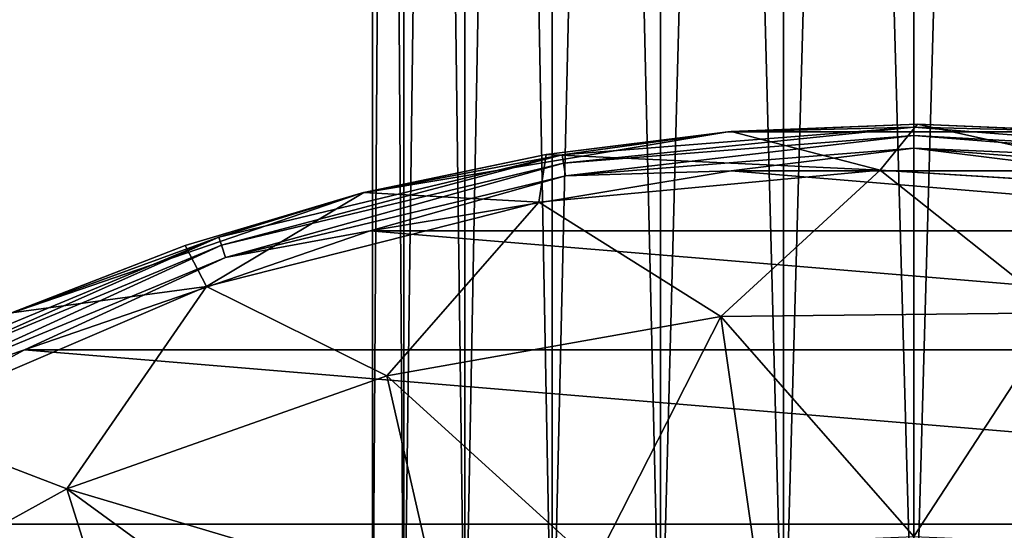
# Model space of a CAD drawing. Header units: metres. Extents: x -40 to 117, y -433 to 89.
# Tile 763 of 1056: x -11 to 1, y 24 to 30. Entities that reach past the tile are written whole.
import ezdxf

# ---------------------------------------------------------------- set-up
doc = ezdxf.new("R2010")
doc.units = ezdxf.units.M
doc.layers.add('solid_506114_24501146', color=7, linetype='CONTINUOUS')
doc.layers.add('solid_506114_24501146_02', color=7, linetype='CONTINUOUS')

msp = doc.modelspace()

# ---------------------------------------------------------------- linework, layer by layer
at = {"layer": 'solid_506114_24501146'}
for points in [[(-6.545097, 21.299999, 497.482269), (-6.545097, 81.300003, 497.482269), (-6.948954, 81.300003, 495.843781)], [(-6.948954, 21.299999, 495.843781), (-6.948954, 81.300003, 495.843781), (-6.948954, 81.300003, 494.156219)], [(-6.948954, 21.299999, 495.843781), (-6.545097, 21.299999, 497.482269), (-6.948954, 81.300003, 495.843781)], [(-6.948954, 21.299999, 494.156219), (-6.948954, 81.300003, 494.156219), (-6.545097, 81.300003, 492.517731)], [(-6.948954, 21.299999, 494.156219), (-6.948954, 21.299999, 495.843781), (-6.948954, 81.300003, 494.156219)], [(-6.545097, 21.299999, 492.517731), (-6.948954, 21.299999, 494.156219), (-6.545097, 81.300003, 492.517731)], [(-5.760903, 21.299999, 498.97644), (-5.760903, 81.300003, 498.97644), (-6.545097, 81.300003, 497.482269)], [(-6.545097, 21.299999, 497.482269), (-5.760903, 21.299999, 498.97644), (-6.545097, 81.300003, 497.482269)], [(-6.545097, 21.299999, 492.517731), (-6.545097, 81.300003, 492.517731), (-5.760903, 81.300003, 491.02356)], [(-5.760903, 21.299999, 491.02356), (-6.545097, 21.299999, 492.517731), (-5.760903, 81.300003, 491.02356)], [(-4.641886, 21.299999, 500.239532), (-4.641886, 81.300003, 500.239532), (-5.760903, 81.300003, 498.97644)], [(-5.760903, 21.299999, 498.97644), (-4.641886, 21.299999, 500.239532), (-5.760903, 81.300003, 498.97644)], [(-5.760903, 21.299999, 491.02356), (-5.760903, 81.300003, 491.02356), (-4.641886, 81.300003, 489.760468)], [(-4.641886, 21.299999, 489.760468), (-5.760903, 21.299999, 491.02356), (-4.641886, 81.300003, 489.760468)], [(-3.253052, 21.299999, 501.198181), (-3.253052, 81.300003, 501.198181), (-4.641886, 81.300003, 500.239532)], [(-4.641886, 21.299999, 500.239532), (-3.253052, 21.299999, 501.198181), (-4.641886, 81.300003, 500.239532)], [(-4.641886, 21.299999, 489.760468), (-4.641886, 81.300003, 489.760468), (-3.253052, 81.300003, 488.801819)], [(-3.253052, 21.299999, 488.801819), (-4.641886, 21.299999, 489.760468), (-3.253052, 81.300003, 488.801819)], [(-1.675164, 21.299999, 501.7966), (-1.675164, 81.300003, 501.7966), (-3.253052, 81.300003, 501.198181)], [(-3.253052, 21.299999, 501.198181), (-1.675164, 21.299999, 501.7966), (-3.253052, 81.300003, 501.198181)], [(-3.253052, 21.299999, 488.801819), (-3.253052, 81.300003, 488.801819), (-1.675164, 81.300003, 488.2034)], [(-1.675164, 21.299999, 488.2034), (-3.253052, 21.299999, 488.801819), (-1.675164, 81.300003, 488.2034)], [(-1.675164, 21.299999, 488.2034), (-1.675164, 81.300003, 488.2034), (0, 81.300003, 488)], [(-1.675164, 21.299999, 488.2034), (0, 81.300003, 488), (0, 21.299999, 488)], [(0, 21.299999, 502), (0, 81.300003, 502), (-1.675164, 81.300003, 501.7966)], [(-1.675164, 21.299999, 501.7966), (0, 21.299999, 502), (-1.675164, 81.300003, 501.7966)], [(0, 21.299999, 488), (0, 81.300003, 488), (1.675164, 81.300003, 488.2034)], [(1.675164, 21.299999, 488.2034), (0, 21.299999, 488), (1.675164, 81.300003, 488.2034)], [(1.675164, 21.299999, 501.7966), (1.675164, 81.300003, 501.7966), (0, 81.300003, 502)], [(1.675164, 21.299999, 501.7966), (0, 81.300003, 502), (0, 21.299999, 502)], [(-2.345297, 28.80468, 20), (-4.718226, 28.512249, 20), (-0.432969, 28.309708, 53.681053)], [(-2.386543, 28.801292, 0.5), (-4.718226, 28.512249, 20), (-2.345297, 28.80468, 20)], [(-4.515002, 28.506601, 0.308658), (-2.386543, 28.801292, 0.5), (0, 28.86194, 0.308658)], [(-4.515002, 28.506601, 0.308658), (0, 28.86194, 0.308658), (-4.498025, 28.399412, 0.146308)], [(0, 28.86194, 0.308658), (0, 28.753414, 0.146308), (-4.498025, 28.399412, 0.146308)], [(-2.386543, 28.801292, 0.5), (-2.345297, 28.80468, 20), (0.043684, 28.899967, 20)], [(2.386543, 28.801292, 0.5), (-2.386543, 28.801292, 0.5), (0.043684, 28.899967, 20)], [(0, 28.86194, 0.308658), (-2.386543, 28.801292, 0.5), (2.386543, 28.801292, 0.5)], [(0.043684, 28.899967, 20), (-2.345297, 28.80468, 20), (-0.432969, 28.309708, 53.681053)], [(3.946537, 28.039072, 53.611233), (0.043684, 28.899967, 20), (-0.432969, 28.309708, 53.681053)], [(0, 28.86194, 0.308658), (2.386543, 28.801292, 0.5), (4.515002, 28.506601, 0.308658)], [(0, 28.86194, 0.308658), (4.515002, 28.506601, 0.308658), (0, 28.753414, 0.146308)], [(3.946537, 28.039072, 53.611233), (2.432366, 28.797459, 20), (0.043684, 28.899967, 20)], [(2.386543, 28.801292, 0.5), (0.043684, 28.899967, 20), (2.432366, 28.797459, 20)], [(-2.386543, 28.801292, 0.5), (-7.09453, 28.015667, 0.5), (-4.718226, 28.512249, 20)], [(-4.515002, 28.506601, 0.308658), (-7.09453, 28.015667, 0.5), (-2.386543, 28.801292, 0.5)], [(-4.498025, 28.399412, 0.146308), (0, 28.753414, 0.146308), (-4.472614, 28.238976, 0.03791)], [(0, 28.753414, 0.146308), (0, 28.590979, 0.03791), (-4.472614, 28.238976, 0.03791)], [(0, 28.753414, 0.146308), (4.498025, 28.399412, 0.146308), (0, 28.590979, 0.03791)], [(4.515002, 28.506601, 0.308658), (4.498025, 28.399412, 0.146308), (0, 28.753414, 0.146308)], [(-4.472614, 28.238976, 0.03791), (0, 28.590979, 0.03791), (-2.346472, 28.302891)], [(0, 28.590979, 0.03791), (2.346537, 28.302885), (-2.346472, 28.302891)], [(0, 28.590979, 0.03791), (4.472614, 28.238976, 0.03791), (2.346537, 28.302885)], [(4.498025, 28.399412, 0.146308), (4.472614, 28.238976, 0.03791), (0, 28.590979, 0.03791)], [(-8.91883, 27.449335, 0.308658), (-7.09453, 28.015667, 0.5), (-4.515002, 28.506601, 0.308658)], [(-8.91883, 27.449335, 0.308658), (-4.515002, 28.506601, 0.308658), (-8.885294, 27.346123, 0.146308)], [(-4.515002, 28.506601, 0.308658), (-4.498025, 28.399412, 0.146308), (-8.885294, 27.346123, 0.146308)], [(-7.09453, 28.015667, 0.5), (-7.058864, 28.024675, 20), (-4.718226, 28.512249, 20)], [(-4.718226, 28.512249, 20), (-7.058864, 28.024675, 20), (-4.81359, 27.900831, 53.681053)], [(-4.718226, 28.512249, 20), (-4.81359, 27.900831, 53.681053), (-0.432969, 28.309708, 53.681053)], [(-8.885294, 27.346123, 0.146308), (-4.498025, 28.399412, 0.146308), (-8.835098, 27.191637, 0.03791)], [(-4.498025, 28.399412, 0.146308), (-4.472614, 28.238976, 0.03791), (-8.835098, 27.191637, 0.03791)], [(-6.975513, 27.530024), (-2.346472, 28.302891), (6.975576, 27.530006)], [(-4.472614, 28.238976, 0.03791), (-2.346472, 28.302891), (-6.975513, 27.530024)], [(-0.432969, 28.309708, 53.681053), (-4.81359, 27.900831, 53.681053), (-2.479344, 26.43206, 87.388474)], [(-0.432969, 28.309708, 53.681053), (-2.479344, 26.43206, 87.388474), (1.873111, 26.481926, 87.388474)], [(-2.346472, 28.302891), (2.346537, 28.302885), (6.975576, 27.530006)], [(3.952751, 28.035877, 53.67717), (-0.432969, 28.309708, 53.681053), (1.873111, 26.481926, 87.388474)], [(3.946537, 28.039072, 53.611233), (-0.432969, 28.309708, 53.681053), (3.952751, 28.035877, 53.67717)], [(-8.835098, 27.191637, 0.03791), (-4.472614, 28.238976, 0.03791), (-6.975513, 27.530024)], [(-7.09453, 28.015667, 0.5), (-11.608999, 26.465849, 0.5), (-9.351189, 27.345297, 20)], [(-8.91883, 27.449335, 0.308658), (-11.608999, 26.465849, 0.5), (-7.09453, 28.015667, 0.5)], [(-7.058864, 28.024675, 20), (-9.351189, 27.345297, 20), (-9.077976, 26.818228, 53.681053)], [(-7.09453, 28.015667, 0.5), (-9.351189, 27.345297, 20), (-7.058864, 28.024675, 20)], [(-7.058864, 28.024675, 20), (-9.077976, 26.818228, 53.681053), (-4.81359, 27.900831, 53.681053)], [(-4.81359, 27.900831, 53.681053), (-9.077976, 26.818228, 53.681053), (-6.76515, 25.671652, 87.388474)], [(-4.81359, 27.900831, 53.681053), (-6.76515, 25.671652, 87.388474), (-2.479344, 26.43206, 87.388474)], [(-13.103046, 25.716177, 0.308658), (-11.608999, 26.465849, 0.5), (-8.91883, 27.449335, 0.308658)], [(-13.103046, 25.716177, 0.308658), (-8.91883, 27.449335, 0.308658), (-13.053777, 25.61948, 0.146308)], [(-8.91883, 27.449335, 0.308658), (-8.885294, 27.346123, 0.146308), (-13.053777, 25.61948, 0.146308)], [(-8.835098, 27.191637, 0.03791), (-6.975513, 27.530024), (-11.414231, 26.005291)], [(-13.053777, 25.61948, 0.146308), (-8.885294, 27.346123, 0.146308), (-12.980033, 25.474749, 0.03791)], [(-8.885294, 27.346123, 0.146308), (-8.835098, 27.191637, 0.03791), (-12.980033, 25.474749, 0.03791)], [(-11.608999, 26.465849, 0.5), (-11.579514, 26.478764, 20), (-9.351189, 27.345297, 20)], [(-9.351189, 27.345297, 20), (-11.579514, 26.478764, 20), (-9.077976, 26.818228, 53.681053)], [(-12.980033, 25.474749, 0.03791), (-8.835098, 27.191637, 0.03791), (-11.414231, 26.005291)], [(-9.077976, 26.818228, 53.681053), (-13.123156, 25.088041, 53.681053), (-10.869095, 24.221142, 87.388474)], [(-11.579514, 26.478764, 20), (-13.123156, 25.088041, 53.681053), (-9.077976, 26.818228, 53.681053)], [(-9.077976, 26.818228, 53.681053), (-10.869095, 24.221142, 87.388474), (-6.76515, 25.671652, 87.388474)], [(-2.479344, 26.43206, 87.388474), (-6.76515, 25.671652, 87.388474), (-4.099987, 23.252178, 120.980194)], [(-2.479344, 26.43206, 87.388474), (-4.099987, 23.252178, 120.980194), (-2.057824, 23.521034, 120.980194)], [(1.873111, 26.481926, 87.388474), (-2.479344, 26.43206, 87.388474), (0, 23.61088, 120.980194)], [(-2.479344, 26.43206, 87.388474), (-2.057824, 23.521034, 120.980194), (0, 23.61088, 120.980194)], [(1.873111, 26.481926, 87.388474), (0, 23.61088, 120.980194), (2.057825, 23.521034, 120.980194)], [(-12.980033, 25.474749, 0.03791), (-11.414231, 26.005291), (-15.541039, 23.770477)], [(-6.76515, 25.671652, 87.388474), (-10.869095, 24.221142, 87.388474), (-6.110947, 22.806358, 120.980194)], [(-6.76515, 25.671652, 87.388474), (-6.110947, 22.806358, 120.980194), (-4.099987, 23.252178, 120.980194)], [(-13.123156, 25.088041, 53.681053), (-14.68086, 22.119524, 87.388474), (-10.869095, 24.221142, 87.388474)], [(-10.869095, 24.221142, 87.388474), (-14.68086, 22.119524, 87.388474), (-9.978392, 21.398724, 120.980194)], [(-10.869095, 24.221142, 87.388474), (-8.075398, 22.18697, 120.980194), (-6.110947, 22.806358, 120.980194)], [(-10.869095, 24.221142, 87.388474), (-9.978392, 21.398724, 120.980194), (-8.075398, 22.18697, 120.980194)]]:
    msp.add_3dface(points, dxfattribs=at)
at = {"layer": 'solid_506114_24501146_02'}
for points in [[(-11.414231, 26.005291), (-6.975513, 27.530024), (11.41429, 26.005266)], [(-6.975513, 27.530024), (6.975576, 27.530006), (11.41429, 26.005266)], [(-15.541039, 23.770477), (-11.414231, 26.005291), (15.541095, 23.770441)], [(-11.414231, 26.005291), (11.41429, 26.005266), (15.541095, 23.770441)], [(-19.243437, 20.886593), (-15.541039, 23.770477), (19.243484, 20.886551)], [(-15.541039, 23.770477), (15.541095, 23.770441), (19.243484, 20.886551)]]:
    msp.add_3dface(points, dxfattribs=at)

doc.saveas('drawing.dxf')
